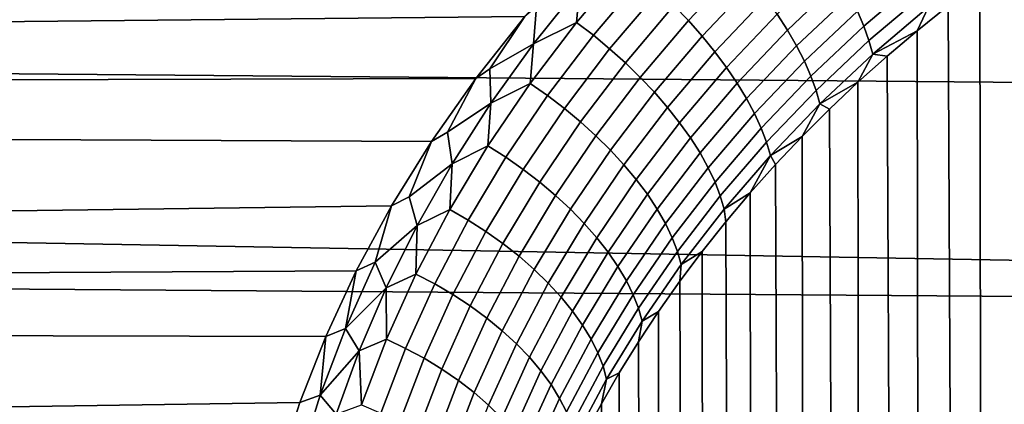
# Model space of a CAD drawing. Header units: metres. Extents: x -32 to 117, y -314 to 32.
# Tile 329 of 380: x 95.87 to 100.18, y -16.75 to -15.07. Entities that reach past the tile are written whole.
import ezdxf

# ---------------------------------------------------------------- set-up
doc = ezdxf.new("R2010")
doc.units = ezdxf.units.M
doc.layers.add('solid_24_501_064_XXX', color=7, linetype='CONTINUOUS')

msp = doc.modelspace()

# ---------------------------------------------------------------- linework, layer by layer
at = {"layer": 'solid_24_501_064_XXX'}
for points in [[(60.920521, -14.459166, 76.274841), (60.886162, -15.424157, 75.673447), (98.356766, -14.745822, 76.101799), (98.568123, -14.533292, 76.230537)], [(68.903442, -14.574923, 27.801975), (115.411705, -15.000809, 28.06356), (115.46328, -15.47032, 28.364183), (68.784309, -15.071095, 28.107737)], [(60.886162, -15.424157, 75.673447), (98.316582, -14.788488, 76.075645), (98.356766, -14.745822, 76.101799)], [(98.799118, -15.070394, 76.078651), (99.025673, -14.830097, 76.21949), (98.964798, -14.761221, 76.209511), (98.735825, -15.004098, 76.06649)], [(60.886162, -15.424157, 75.673447), (98.083328, -15.052474, 75.911491), (98.316582, -14.788488, 76.075645)], [(100.07354, -14.901438, 77.018486), (100.144753, -58.735451, 129.345993), (100.436676, -58.570904, 129.48407), (100.215622, -14.80012, 77.070969)], [(98.324738, -14.918083, 76.001343), (98.309944, -15.078837, 75.917854), (98.530357, -14.819203, 76.076698)], [(98.383202, -15.134589, 75.909203), (98.600868, -14.877964, 76.065506), (98.530357, -14.819203, 76.076698), (98.309944, -15.078837, 75.917854)], [(98.858894, -15.13809, 76.09848), (99.08326, -14.900219, 76.237259), (99.025673, -14.830097, 76.21949), (98.799118, -15.070394, 76.078651)], [(99.231544, -15.112041, 76.335487), (99.465569, -14.889286, 76.460617), (99.422256, -14.817193, 76.422203), (99.186638, -15.041797, 76.295509)], [(99.565773, -15.094903, 76.616135), (99.810364, -14.886428, 76.729179), (99.783058, -14.819042, 76.672058), (99.537636, -15.028737, 76.557999)], [(98.454468, -15.193491, 75.908249), (98.669548, -14.939772, 76.062096), (98.600868, -14.877964, 76.065506), (98.383202, -15.134589, 75.909203)], [(99.2714, -15.181122, 76.382263), (99.504135, -14.960002, 76.506012), (99.465569, -14.889286, 76.460617), (99.231544, -15.112041, 76.335487)], [(99.58831, -15.157934, 76.679916), (99.83242, -14.950448, 76.792137), (99.810364, -14.886428, 76.729179), (99.565773, -15.094903, 76.616135)], [(98.324738, -14.918083, 76.001343), (98.12191, -15.171963, 75.843178), (98.309944, -15.078837, 75.917854)], [(98.134995, -15.009875, 75.938347), (98.12191, -15.171963, 75.843178), (98.324738, -14.918083, 76.001343)], [(98.914642, -15.206611, 76.125801), (99.13707, -14.970987, 76.262672), (99.08326, -14.900219, 76.237259), (98.858894, -15.13809, 76.09848)], [(100.07354, -14.901438, 77.018486), (99.934731, -15.006351, 76.963539), (100.144753, -58.735451, 129.345993)], [(98.52314, -15.255037, 75.915001), (98.735825, -15.004098, 76.06649), (98.669548, -14.939772, 76.062096), (98.454468, -15.193491, 75.908249)], [(98.965881, -15.275369, 76.160378), (99.186638, -15.041797, 76.295509), (99.13707, -14.970987, 76.262672), (98.914642, -15.206611, 76.125801)], [(99.305878, -15.248447, 76.435448), (99.537636, -15.028737, 76.557999), (99.504135, -14.960002, 76.506012), (99.2714, -15.181122, 76.382263)], [(99.605057, -15.217292, 76.748802), (99.849037, -15.010554, 76.860405), (99.83242, -14.950448, 76.792137), (99.58831, -15.157934, 76.679916)], [(98.12191, -15.171963, 75.843178), (98.134995, -15.009875, 75.938347), (98.083328, -15.052474, 75.911491), (97.930878, -15.281074, 75.766426)], [(98.588623, -15.318705, 75.929398), (98.799118, -15.070394, 76.078651), (98.735825, -15.004098, 76.06649), (98.52314, -15.255037, 75.915001)], [(99.605057, -15.217292, 76.748802), (99.799423, -15.114545, 76.906021), (99.849037, -15.010554, 76.860405)], [(99.799423, -15.114545, 76.906021), (99.866333, -58.9132, 129.196854), (100.144753, -58.735451, 129.345993), (99.934731, -15.006351, 76.963539)], [(99.849037, -15.010554, 76.860405), (99.799423, -15.114545, 76.906021), (99.934731, -15.006351, 76.963539)], [(60.886162, -15.424157, 75.673447), (97.869499, -15.322846, 75.739151), (98.083328, -15.052474, 75.911491)], [(97.930878, -15.281074, 75.766426), (98.083328, -15.052474, 75.911491), (97.869499, -15.322846, 75.739151)], [(99.012177, -15.343777, 76.201927), (99.231544, -15.112041, 76.335487), (99.186638, -15.041797, 76.295509), (98.965881, -15.275369, 76.160378)], [(99.334663, -15.313442, 76.494576), (99.565773, -15.094903, 76.616135), (99.537636, -15.028737, 76.557999), (99.305878, -15.248447, 76.435448)], [(68.784309, -15.071095, 28.107737), (115.46328, -15.47032, 28.364183), (115.556938, -16.389149, 28.991549), (68.664253, -15.561029, 28.423782)], [(98.12191, -15.171963, 75.843178), (98.107063, -15.345721, 75.750473), (98.309944, -15.078837, 75.917854)], [(98.182823, -15.398379, 75.744446), (98.383202, -15.134589, 75.909203), (98.309944, -15.078837, 75.917854), (98.107063, -15.345721, 75.750473)], [(98.650368, -15.383946, 75.951317), (98.858894, -15.13809, 76.09848), (98.799118, -15.070394, 76.078651), (98.588623, -15.318705, 75.929398)], [(99.357521, -15.37555, 76.559143), (99.58831, -15.157934, 76.679916), (99.565773, -15.094903, 76.616135), (99.334663, -15.313442, 76.494576)], [(98.256439, -15.454304, 75.746017), (98.454468, -15.193491, 75.908249), (98.383202, -15.134589, 75.909203), (98.182823, -15.398379, 75.744446)], [(98.70784, -15.450207, 75.980576), (98.914642, -15.206611, 76.125801), (98.858894, -15.13809, 76.09848), (98.650368, -15.383946, 75.951317)], [(99.053131, -15.411249, 76.250084), (99.2714, -15.181122, 76.382263), (99.231544, -15.112041, 76.335487), (99.012177, -15.343777, 76.201927)], [(99.605057, -15.217292, 76.748802), (99.667809, -15.225764, 76.845871), (99.799423, -15.114545, 76.906021)], [(99.799423, -15.114545, 76.906021), (99.667809, -15.225764, 76.845871), (99.866333, -58.9132, 129.196854)], [(97.930878, -15.281074, 75.766426), (97.935379, -15.431962, 75.677338), (98.12191, -15.171963, 75.843178)], [(98.12191, -15.171963, 75.843178), (97.935379, -15.431962, 75.677338), (98.107063, -15.345721, 75.750473)], [(98.327278, -15.513019, 75.75518), (98.52314, -15.255037, 75.915001), (98.454468, -15.193491, 75.908249), (98.256439, -15.454304, 75.746017)], [(99.088402, -15.477209, 76.304443), (99.305878, -15.248447, 76.435448), (99.2714, -15.181122, 76.382263), (99.053131, -15.411249, 76.250084)], [(99.37426, -15.43424, 76.628601), (99.605057, -15.217292, 76.748802), (99.58831, -15.157934, 76.679916), (99.357521, -15.37555, 76.559143)], [(98.760544, -15.516917, 76.016914), (98.965881, -15.275369, 76.160378), (98.914642, -15.206611, 76.125801), (98.70784, -15.450207, 75.980576)], [(99.37426, -15.43424, 76.628601), (99.539917, -15.340163, 76.783333), (99.605057, -15.217292, 76.748802)], [(99.605057, -15.217292, 76.748802), (99.539917, -15.340163, 76.783333), (99.667809, -15.225764, 76.845871)], [(99.539917, -15.340163, 76.783333), (99.602432, -59.103504, 129.03717), (99.866333, -58.9132, 129.196854), (99.667809, -15.225764, 76.845871)], [(97.935379, -15.431962, 75.677338), (97.930878, -15.281074, 75.766426), (97.869499, -15.322846, 75.739151), (97.744873, -15.558395, 75.58625)], [(98.39473, -15.57402, 75.771851), (98.588623, -15.318705, 75.929398), (98.52314, -15.255037, 75.915001), (98.327278, -15.513019, 75.75518)], [(98.808044, -15.583509, 76.060028), (99.012177, -15.343777, 76.201927), (98.965881, -15.275369, 76.160378), (98.760544, -15.516917, 76.016914)], [(99.117676, -15.541094, 76.364532), (99.334663, -15.313442, 76.494576), (99.305878, -15.248447, 76.435448), (99.088402, -15.477209, 76.304443)], [(60.886162, -15.424157, 75.673447), (97.675179, -15.599384, 75.558357), (97.869499, -15.322846, 75.739151)], [(97.744873, -15.558395, 75.58625), (97.869499, -15.322846, 75.739151), (97.675179, -15.599384, 75.558357)], [(98.458221, -15.636787, 75.795891), (98.650368, -15.383946, 75.951317), (98.588623, -15.318705, 75.929398), (98.39473, -15.57402, 75.771851)], [(99.140709, -15.602356, 76.429848), (99.357521, -15.37555, 76.559143), (99.334663, -15.313442, 76.494576), (99.117676, -15.541094, 76.364532)], [(97.935379, -15.431962, 75.677338), (97.922142, -15.61878, 75.574806), (98.107063, -15.345721, 75.750473)], [(98.000168, -15.668268, 75.571465), (98.182823, -15.398379, 75.744446), (98.107063, -15.345721, 75.750473), (97.922142, -15.61878, 75.574806)], [(98.849922, -15.649413, 76.10955), (99.053131, -15.411249, 76.250084), (99.012177, -15.343777, 76.201927), (98.808044, -15.583509, 76.060028)], [(99.37426, -15.43424, 76.628601), (99.415932, -15.457495, 76.718369), (99.539917, -15.340163, 76.783333)], [(99.539917, -15.340163, 76.783333), (99.415932, -15.457495, 76.718369), (99.602432, -59.103504, 129.03717)], [(98.075897, -15.721157, 75.575615), (98.256439, -15.454304, 75.746017), (98.182823, -15.398379, 75.744446), (98.000168, -15.668268, 75.571465)], [(98.517212, -15.700784, 75.827095), (98.70784, -15.450207, 75.980576), (98.650368, -15.383946, 75.951317), (98.458221, -15.636787, 75.795891)], [(98.885818, -15.714065, 76.165054), (99.088402, -15.477209, 76.304443), (99.053131, -15.411249, 76.250084), (98.849922, -15.649413, 76.10955)], [(99.157303, -15.660473, 76.499825), (99.37426, -15.43424, 76.628601), (99.357521, -15.37555, 76.559143), (99.140709, -15.602356, 76.429848)], [(60.886162, -15.424157, 75.673447), (60.86158, -16.363916, 75.033897), (97.500862, -15.880194, 75.370003), (97.675179, -15.599384, 75.558357)], [(97.744873, -15.558395, 75.58625), (97.765472, -15.697139, 75.504044), (97.935379, -15.431962, 75.677338)], [(97.935379, -15.431962, 75.677338), (97.765472, -15.697139, 75.504044), (97.922142, -15.61878, 75.574806)], [(98.148674, -15.776995, 75.587227), (98.327278, -15.513019, 75.75518), (98.256439, -15.454304, 75.746017), (98.075897, -15.721157, 75.575615)], [(98.571198, -15.765463, 75.865196), (98.760544, -15.516917, 76.016914), (98.70784, -15.450207, 75.980576), (98.517212, -15.700784, 75.827095)], [(99.157303, -15.660473, 76.499825), (99.296028, -15.57741, 76.650887), (99.37426, -15.43424, 76.628601)], [(99.37426, -15.43424, 76.628601), (99.296028, -15.57741, 76.650887), (99.415932, -15.457495, 76.718369)], [(98.915428, -15.776911, 76.226067), (99.117676, -15.541094, 76.364532), (99.088402, -15.477209, 76.304443), (98.885818, -15.714065, 76.165054)], [(99.296028, -15.57741, 76.650887), (99.354012, -59.305668, 128.867523), (99.602432, -59.103504, 129.03717), (99.415932, -15.457495, 76.718369)], [(98.217873, -15.835303, 75.606209), (98.39473, -15.57402, 75.771851), (98.327278, -15.513019, 75.75518), (98.148674, -15.776995, 75.587227)], [(98.619713, -15.83027, 75.909866), (98.808044, -15.583509, 76.060028), (98.760544, -15.516917, 76.016914), (98.571198, -15.765463, 75.865196)], [(98.938507, -15.837416, 76.292068), (99.140709, -15.602356, 76.429848), (99.117676, -15.541094, 76.364532), (98.915428, -15.776911, 76.226067)], [(68.543442, -16.044481, 28.749973), (68.664253, -15.561029, 28.423782), (115.556938, -16.389149, 28.991549)], [(97.765472, -15.697139, 75.504044), (97.744873, -15.558395, 75.58625), (97.675179, -15.599384, 75.558357), (97.577332, -15.840779, 75.398094)], [(98.282913, -15.895585, 75.632385), (98.458221, -15.636787, 75.795891), (98.39473, -15.57402, 75.771851), (98.217873, -15.835303, 75.606209)], [(98.662346, -15.894653, 75.960724), (98.849922, -15.649413, 76.10955), (98.808044, -15.583509, 76.060028), (98.619713, -15.83027, 75.909866)], [(99.157303, -15.660473, 76.499825), (99.180374, -15.699651, 76.580872), (99.296028, -15.57741, 76.650887)], [(99.296028, -15.57741, 76.650887), (99.180374, -15.699651, 76.580872), (99.354012, -59.305668, 128.867523)], [(97.577332, -15.840779, 75.398094), (97.675179, -15.599384, 75.558357), (97.500862, -15.880194, 75.370003)], [(97.765472, -15.697139, 75.504044), (97.755554, -15.896937, 75.391121), (97.922142, -15.61878, 75.574806)], [(97.835609, -15.943191, 75.390518), (98.000168, -15.668268, 75.571465), (97.922142, -15.61878, 75.574806), (97.755554, -15.896937, 75.391121)], [(98.954849, -15.895062, 76.362488), (99.157303, -15.660473, 76.499825), (99.140709, -15.602356, 76.429848), (98.938507, -15.837416, 76.292068)], [(97.913223, -15.992992, 75.397301), (98.075897, -15.721157, 75.575615), (98.000168, -15.668268, 75.571465), (97.835609, -15.943191, 75.390518)], [(98.343231, -15.957324, 75.665543), (98.517212, -15.700784, 75.827095), (98.458221, -15.636787, 75.795891), (98.282913, -15.895585, 75.632385)], [(98.69873, -15.95806, 76.017334), (98.885818, -15.714065, 76.165054), (98.849922, -15.649413, 76.10955), (98.662346, -15.894653, 75.960724)], [(98.954849, -15.895062, 76.362488), (99.068993, -15.824347, 76.50856), (99.157303, -15.660473, 76.499825)], [(99.157303, -15.660473, 76.499825), (99.068993, -15.824347, 76.50856), (99.180374, -15.699651, 76.580872)], [(97.577332, -15.840779, 75.398094), (97.612518, -15.966573, 75.323555), (97.765472, -15.697139, 75.504044)], [(97.765472, -15.697139, 75.504044), (97.612518, -15.966573, 75.323555), (97.755554, -15.896937, 75.391121)], [(98.398308, -16.019993, 75.705391), (98.571198, -15.765463, 75.865196), (98.517212, -15.700784, 75.827095), (98.343231, -15.957324, 75.665543)], [(98.728554, -16.019951, 76.079216), (98.915428, -15.776911, 76.226067), (98.885818, -15.714065, 76.165054), (98.69873, -15.95806, 76.017334)], [(99.068993, -15.824347, 76.50856), (99.121979, -59.518951, 128.688568), (99.354012, -59.305668, 128.867523), (99.180374, -15.699651, 76.580872)], [(97.987717, -16.045918, 75.411407), (98.148674, -15.776995, 75.587227), (98.075897, -15.721157, 75.575615), (97.913223, -15.992992, 75.397301)], [(98.058456, -16.101513, 75.432709), (98.217873, -15.835303, 75.606209), (98.148674, -15.776995, 75.587227), (97.987717, -16.045918, 75.411407)], [(98.447678, -16.083055, 75.751595), (98.619713, -15.83027, 75.909866), (98.571198, -15.765463, 75.865196), (98.398308, -16.019993, 75.705391)], [(98.751572, -16.079794, 76.145836), (98.938507, -15.837416, 76.292068), (98.915428, -15.776911, 76.226067), (98.728554, -16.019951, 76.079216)], [(97.612518, -15.966573, 75.323555), (97.577332, -15.840779, 75.398094), (97.500862, -15.880194, 75.370003), (97.428642, -16.127203, 75.202263)], [(98.12484, -16.159306, 75.461037), (98.282913, -15.895585, 75.632385), (98.217873, -15.835303, 75.606209), (98.058456, -16.101513, 75.432709)], [(98.490921, -16.145973, 75.803749), (98.662346, -15.894653, 75.960724), (98.619713, -15.83027, 75.909866), (98.447678, -16.083055, 75.751595)], [(98.76757, -16.137079, 76.216621), (98.954849, -15.895062, 76.362488), (98.938507, -15.837416, 76.292068), (98.751572, -16.079794, 76.145836)], [(98.954849, -15.895062, 76.362488), (98.962006, -15.951232, 76.433929), (99.068993, -15.824347, 76.50856)], [(99.068993, -15.824347, 76.50856), (98.962006, -15.951232, 76.433929), (99.121979, -59.518951, 128.688568)], [(60.86158, -16.363916, 75.033897), (97.346596, -16.165075, 75.173866), (97.500862, -15.880194, 75.370003)], [(97.428642, -16.127203, 75.202263), (97.500862, -15.880194, 75.370003), (97.346596, -16.165075, 75.173866)], [(97.612518, -15.966573, 75.323555), (97.607681, -16.179152, 75.199684), (97.755554, -15.896937, 75.391121)], [(97.689529, -16.222111, 75.201881), (97.835609, -15.943191, 75.390518), (97.755554, -15.896937, 75.391121), (97.607681, -16.179152, 75.199684)], [(98.186295, -16.2188, 75.496147), (98.343231, -15.957324, 75.665543), (98.282913, -15.895585, 75.632385), (98.12484, -16.159306, 75.461037)], [(98.527664, -16.208206, 75.86142), (98.69873, -15.95806, 76.017334), (98.662346, -15.894653, 75.960724), (98.490921, -16.145973, 75.803749)], [(98.954849, -15.895062, 76.362488), (98.76757, -16.137079, 76.216621), (98.859573, -16.079967, 76.356911), (98.962006, -15.951232, 76.433929)], [(97.428642, -16.127203, 75.202263), (97.476845, -16.239372, 75.136108), (97.612518, -15.966573, 75.323555)], [(97.612518, -15.966573, 75.323555), (97.476845, -16.239372, 75.136108), (97.607681, -16.179152, 75.199684)], [(97.768791, -16.268782, 75.211327), (97.913223, -15.992992, 75.397301), (97.835609, -15.943191, 75.390518), (97.689529, -16.222111, 75.201881)], [(98.242302, -16.279486, 75.537727), (98.398308, -16.019993, 75.705391), (98.343231, -15.957324, 75.665543), (98.186295, -16.2188, 75.496147)], [(98.557594, -16.269226, 75.92411), (98.728554, -16.019951, 76.079216), (98.69873, -15.95806, 76.017334), (98.527664, -16.208206, 75.86142)], [(98.859573, -16.079967, 76.356911), (98.907181, -59.742577, 128.500916), (99.121979, -59.518951, 128.688568), (98.962006, -15.951232, 76.433929)], [(97.84478, -16.318768, 75.227951), (97.987717, -16.045918, 75.411407), (97.913223, -15.992992, 75.397301), (97.768791, -16.268782, 75.211327)], [(68.543442, -16.044481, 28.749973), (115.556938, -16.389149, 28.991549), (115.638115, -17.280029, 29.652645), (68.422028, -16.521212, 29.086157)], [(97.916855, -16.371637, 75.251602), (98.058456, -16.101513, 75.432709), (97.987717, -16.045918, 75.411407), (97.84478, -16.318768, 75.227951)], [(98.292389, -16.340847, 75.585434), (98.447678, -16.083055, 75.751595), (98.398308, -16.019993, 75.705391), (98.242302, -16.279486, 75.537727)], [(98.580452, -16.328508, 75.991287), (98.751572, -16.079794, 76.145836), (98.728554, -16.019951, 76.079216), (98.557594, -16.269226, 75.92411)], [(97.98439, -16.426941, 75.282082), (98.12484, -16.159306, 75.461037), (98.058456, -16.101513, 75.432709), (97.916855, -16.371637, 75.251602)], [(98.336113, -16.402357, 75.638855), (98.490921, -16.145973, 75.803749), (98.447678, -16.083055, 75.751595), (98.292389, -16.340847, 75.585434)], [(98.596046, -16.385546, 76.062363), (98.76757, -16.137079, 76.216621), (98.751572, -16.079794, 76.145836), (98.580452, -16.328508, 75.991287)], [(98.859573, -16.079967, 76.356911), (98.76178, -16.210321, 76.277519), (98.907181, -59.742577, 128.500916)], [(98.76757, -16.137079, 76.216621), (98.76178, -16.210321, 76.277519), (98.859573, -16.079967, 76.356911)], [(97.428642, -16.127203, 75.202263), (97.346596, -16.165075, 75.173866), (97.299171, -16.416672, 74.999031)], [(97.428642, -16.127203, 75.202263), (97.299171, -16.416672, 74.999031), (97.476845, -16.239372, 75.136108)], [(98.76757, -16.137079, 76.216621), (98.596046, -16.385546, 76.062363), (98.668663, -16.342371, 76.195992), (98.76178, -16.210321, 76.277519)], [(60.86158, -16.363916, 75.033897), (97.212845, -16.452003, 74.971062), (97.346596, -16.165075, 75.173866)], [(97.299171, -16.416672, 74.999031), (97.346596, -16.165075, 75.173866), (97.212845, -16.452003, 74.971062)], [(97.476845, -16.239372, 75.136108), (97.478897, -16.464413, 75.000793), (97.607681, -16.179152, 75.199684)], [(97.562294, -16.50403, 75.005829), (97.689529, -16.222111, 75.201881), (97.607681, -16.179152, 75.199684), (97.478897, -16.464413, 75.000793)], [(98.046822, -16.484205, 75.319122), (98.186295, -16.2188, 75.496147), (98.12484, -16.159306, 75.461037), (97.98439, -16.426941, 75.282082)], [(98.3731, -16.463491, 75.697533), (98.527664, -16.208206, 75.86142), (98.490921, -16.145973, 75.803749), (98.336113, -16.402357, 75.638855)], [(97.642975, -16.547533, 75.017967), (97.768791, -16.268782, 75.211327), (97.689529, -16.222111, 75.201881), (97.562294, -16.50403, 75.005829)], [(98.103615, -16.54294, 75.362419), (98.242302, -16.279486, 75.537727), (98.186295, -16.2188, 75.496147), (98.046822, -16.484205, 75.319122)], [(98.403046, -16.523727, 75.760963), (98.557594, -16.269226, 75.92411), (98.527664, -16.208206, 75.86142), (98.3731, -16.463491, 75.697533)], [(98.668663, -16.342371, 76.195992), (98.710396, -59.975731, 128.305283), (98.907181, -59.742577, 128.500916), (98.76178, -16.210321, 76.277519)], [(97.299171, -16.416672, 74.999031), (97.358749, -16.514673, 74.941978), (97.476845, -16.239372, 75.136108)], [(97.476845, -16.239372, 75.136108), (97.358749, -16.514673, 74.941978), (97.478897, -16.464413, 75.000793)], [(97.720245, -16.594553, 75.037125), (97.84478, -16.318768, 75.227951), (97.768791, -16.268782, 75.211327), (97.642975, -16.547533, 75.017967)], [(98.42569, -16.58255, 75.828613), (98.580452, -16.328508, 75.991287), (98.557594, -16.269226, 75.92411), (98.403046, -16.523727, 75.760963)], [(98.154266, -16.602646, 75.411598), (98.292389, -16.340847, 75.585434), (98.242302, -16.279486, 75.537727), (98.103615, -16.54294, 75.362419)], [(97.793457, -16.644688, 75.063126), (97.916855, -16.371637, 75.251602), (97.84478, -16.318768, 75.227951), (97.720245, -16.594553, 75.037125)], [(98.198364, -16.662809, 75.466232), (98.336113, -16.402357, 75.638855), (98.292389, -16.340847, 75.585434), (98.154266, -16.602646, 75.411598)], [(98.440842, -16.639454, 75.899902), (98.596046, -16.385546, 76.062363), (98.580452, -16.328508, 75.991287), (98.42569, -16.58255, 75.828613)], [(98.668663, -16.342371, 76.195992), (98.580307, -16.475863, 76.112305), (98.710396, -59.975731, 128.305283)], [(98.596046, -16.385546, 76.062363), (98.580307, -16.475863, 76.112305), (98.668663, -16.342371, 76.195992)], [(60.86158, -16.363916, 75.033897), (60.846821, -17.276987, 74.357201), (97.099747, -16.740675, 74.761551), (97.212845, -16.452003, 74.971062)], [(97.861977, -16.697506, 75.095749), (97.98439, -16.426941, 75.282082), (97.916855, -16.371637, 75.251602), (97.793457, -16.644688, 75.063126)], [(98.235519, -16.722918, 75.525864), (98.3731, -16.463491, 75.697533), (98.336113, -16.402357, 75.638855), (98.198364, -16.662809, 75.466232)], [(98.596046, -16.385546, 76.062363), (98.440842, -16.639454, 75.899902), (98.496796, -16.610498, 76.026421), (98.580307, -16.475863, 76.112305)], [(97.299171, -16.416672, 74.999031), (97.212845, -16.452003, 74.971062), (97.189133, -16.708216, 74.788773)], [(97.299171, -16.416672, 74.999031), (97.189133, -16.708216, 74.788773), (97.358749, -16.514673, 74.941978)], [(97.925217, -16.75256, 75.13472), (98.046822, -16.484205, 75.319122), (97.98439, -16.426941, 75.282082), (97.861977, -16.697506, 75.095749)], [(97.189133, -16.708216, 74.788773), (97.212845, -16.452003, 74.971062), (97.099747, -16.740675, 74.761551)], [(97.358749, -16.514673, 74.941978), (97.369438, -16.75174, 74.7948), (97.478897, -16.464413, 75.000793)], [(97.45414, -16.787971, 74.802704), (97.562294, -16.50403, 75.005829), (97.478897, -16.464413, 75.000793), (97.369438, -16.75174, 74.7948)], [(97.982643, -16.809376, 75.179703), (98.103615, -16.54294, 75.362419), (98.046822, -16.484205, 75.319122), (97.925217, -16.75256, 75.13472)], [(98.265419, -16.782455, 75.589973), (98.403046, -16.523727, 75.760963), (98.3731, -16.463491, 75.697533), (98.235519, -16.722918, 75.525864)], [(98.496796, -16.610498, 76.026421), (98.532349, -60.21756, 128.102356), (98.710396, -59.975731, 128.305283), (98.580307, -16.475863, 76.112305)], [(68.299896, -16.991035, 29.432215), (68.422028, -16.521212, 29.086157), (115.638115, -17.280029, 29.652645)], [(97.189133, -16.708216, 74.788773), (97.2584, -16.79163, 74.741501), (97.358749, -16.514673, 74.941978)], [(97.358749, -16.514673, 74.941978), (97.2584, -16.79163, 74.741501), (97.369438, -16.75174, 74.7948)], [(97.536018, -16.828278, 74.817566), (97.642975, -16.547533, 75.017967), (97.562294, -16.50403, 75.005829), (97.45414, -16.787971, 74.802704)], [(98.287804, -16.840916, 75.65802), (98.42569, -16.58255, 75.828613), (98.403046, -16.523727, 75.760963), (98.265419, -16.782455, 75.589973)], [(97.614365, -16.872314, 74.839272), (97.720245, -16.594553, 75.037125), (97.642975, -16.547533, 75.017967), (97.536018, -16.828278, 74.817566)], [(98.03376, -16.867468, 75.230309), (98.154266, -16.602646, 75.411598), (98.103615, -16.54294, 75.362419), (97.982643, -16.809376, 75.179703)], [(97.688522, -16.919704, 74.867622), (97.793457, -16.644688, 75.063126), (97.720245, -16.594553, 75.037125), (97.614365, -16.872314, 74.839272)], [(98.07814, -16.926342, 75.28611), (98.198364, -16.662809, 75.466232), (98.154266, -16.602646, 75.411598), (98.03376, -16.867468, 75.230309)], [(98.30249, -16.897797, 75.729424), (98.440842, -16.639454, 75.899902), (98.42569, -16.58255, 75.828613), (98.287804, -16.840916, 75.65802)], [(98.496796, -16.610498, 76.026421), (98.41819, -16.74608, 75.938385), (98.532349, -60.21756, 128.102356)], [(98.440842, -16.639454, 75.899902), (98.41819, -16.74608, 75.938385), (98.496796, -16.610498, 76.026421)], [(97.757851, -16.970045, 74.90239), (97.861977, -16.697506, 75.095749), (97.793457, -16.644688, 75.063126), (97.688522, -16.919704, 74.867622)], [(98.440842, -16.639454, 75.899902), (98.30249, -16.897797, 75.729424), (98.344528, -16.882626, 75.848412), (98.41819, -16.74608, 75.938385)], [(97.821762, -17.022905, 74.943268), (97.925217, -16.75256, 75.13472), (97.861977, -16.697506, 75.095749), (97.757851, -16.970045, 74.90239)], [(98.115387, -16.985495, 75.346634), (98.235519, -16.722918, 75.525864), (98.198364, -16.662809, 75.466232), (98.07814, -16.926342, 75.28611)], [(60.846821, -17.276987, 74.357201), (97.007416, -17.029106, 74.546577), (97.099747, -16.740675, 74.761551)], [(97.189133, -16.708216, 74.788773), (97.099747, -16.740675, 74.761551), (97.007416, -17.029106, 74.546577), (97.098747, -17.000904, 74.571907)], [(97.189133, -16.708216, 74.788773), (97.098747, -17.000904, 74.571907), (97.2584, -16.79163, 74.741501)], [(98.145195, -17.044416, 75.411354), (98.265419, -16.782455, 75.589973), (98.235519, -16.722918, 75.525864), (98.115387, -16.985495, 75.346634)], [(98.344528, -16.882626, 75.848412), (98.373688, -60.467186, 127.892899), (98.532349, -60.21756, 128.102356), (98.41819, -16.74608, 75.938385)]]:
    msp.add_3dface(points, dxfattribs=at)

doc.saveas('drawing.dxf')
